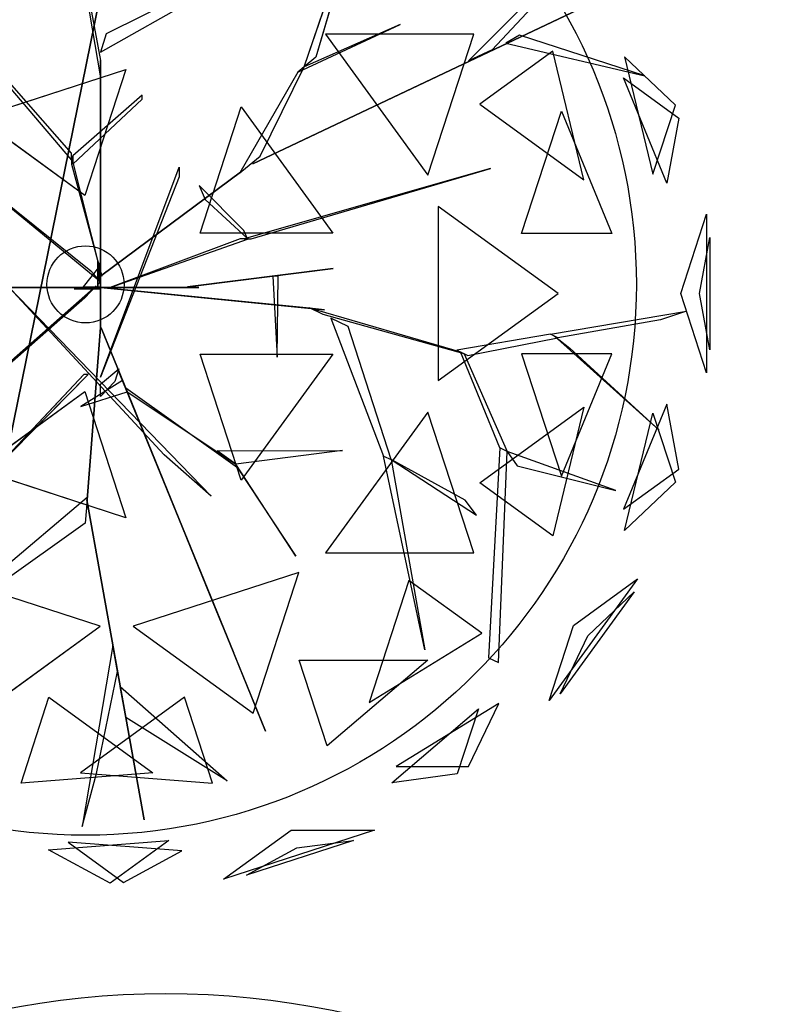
# Model space of a CAD drawing. Extents: x 22936 to 50368, y -4877 to 31080.
# Tile 591 of 601: x 47810 to 47981, y 6544 to 6767. Entities that reach past the tile are written whole.
import ezdxf

# ---------------------------------------------------------------- set-up
doc = ezdxf.new("R2010")
doc.units = 0
doc.layers.get('0').update_dxf_attribs({"linetype": 'CONTINUOUS'})
for name, color, linetype in [('00_TRACE_ARBRE', 3, 'CONTINUOUS'), ('00_TRACE_RDC', 241, 'CONTINUOUS'), ('08_AMENAGEMENTS_EXTERIEURS', 253, 'CONTINUOUS'), ('09_VEGETATION', 134, 'CONTINUOUS')]:
    doc.layers.add(name, color=color, linetype=linetype)

# ---------------------------------------------------------------- blocks, each defined once
blk = doc.blocks.new('TREE_GEOMETRIC_ROUND')
at = {"color": 7}
for p, q in [((659.8, 629.4, 4074.4), (845.8, 1171, 4367.3)), ((845.8, 1171, 4367.3), (695.2, 658.9, 4126.7)), ((-664.3, 1074, 5052.5), (-43.9, 347.3, 3886.1)), ((-43.9, 368.2, 3797.1), (-664.3, 1074, 5042)), ((-35.6, 1083.8, 3300.2), (43.9, 648.6, 2772)), ((43.9, 602.6, 2829.5), (-35.6, 1071.2, 3326.4)), ((1157, 647.6, 3462.4), (1550.3, 1040.4, 3357.8)), ((43.9, 673.7, 2892.3), (432.8, 894.1, 4074.4)), ((440.3, 918.1, 4074.4), (61.4, 729.6, 2965.5)), ((1444.2, 912, 3431), (1228.9, 681.4, 3488.5)), ((504.8, 335.9, 3415.3), (1641.7, 875.3, 3593.2)), ((1641.7, 875.3, 3593.2), (504.8, 335.9, 3357.8)), ((640.5, 613.4, 4105.7), (950.7, 757.4, 4806.6)), ((950.7, 757.4, 4806.6), (659.8, 629.4, 4074.4)), ((61.4, 729.6, 2965.5), (43.9, 673.7, 2892.3)), ((725, 728.2, 5468.4), (1034.7, 302, 5468.4)), ((1173.2, 728.2, 5178.3), (725, 728.2, 5468.4)), ((1034.7, 302, 5468.4), (1173.2, 728.2, 5178.3)), ((1311.7, 725.2, 3561.8), (1270.6, 701, 3546.1)), ((1691.2, 602.7, 4205.1), (1311.7, 725.2, 3561.8)), ((1270.6, 701, 3546.1), (1691.2, 602.7, 4205.1)), ((695.2, 658.9, 4126.7), (659.8, 629.4, 4074.4)), ((1228.9, 681.4, 3488.5), (1157, 647.6, 3462.4)), ((1412.1, 676.5, 2902.3), (1191.4, 516.2, 2577.8)), ((1506.2, 287.5, 2829.7), (1412.1, 676.5, 2902.3)), ((1629.5, 660.3, 3265.8), (1715.4, 304.8, 3199.5)), ((1783.3, 513.7, 3565.9), (1629.5, 660.3, 3265.8)), ((43.9, 648.6, 2772), (43.9, 602.6, 2829.5)), ((43.9, 8.4, 1966.5), (43.9, 648.6, 2772)), ((526.6, 359.6, 3415.3), (659.8, 629.4, 4074.4)), ((659.8, 629.4, 4074.4), (640.5, 613.4, 4105.7)), ((-327.8, 475.9, 5644.3), (120.7, 621.6, 5644.3)), ((120.7, 621.6, 5644.3), (-3.3, 240.2, 5736.5)), ((43.9, 602.6, 2829.5), (43.9, -41.8, 1966.5)), ((640.5, 613.4, 4105.7), (465.5, 308.8, 3415.3)), ((1757.6, 277.7, 4599.3), (1626.4, 595.9, 4661.7)), ((1626.4, 595.9, 4661.7), (1793.7, 474.4, 4337.8)), ((169.5, 544, 4498), (-39.8, 359.9, 3797.1)), ((169.5, 531.4, 4498), (169.5, 544, 4498)), ((-39.8, 334.8, 3870.4), (169.5, 531.4, 4498)), ((345.4, 126.8, 5736.5), (469.4, 508.3, 5644.3)), ((469.4, 508.3, 5644.3), (746.6, 126.8, 5644.3)), ((1191.4, 516.2, 2577.8), (1506.2, 287.5, 2829.7)), ((1715.4, 304.8, 3199.5), (1783.3, 513.7, 3565.9)), ((1318.2, 125.8, 5283), (1438.5, 495.8, 5031.1)), ((1438.5, 495.8, 5031.1), (1591.1, 125.8, 4958.5)), ((-3.3, 240.2, 5736.5), (-327.8, 475.9, 5644.3)), ((1793.7, 474.4, 4337.8), (1757.6, 277.7, 4599.3)), ((-43.9, 347.3, 3886.1), (-43.9, 368.2, 3797.1)), ((-43.9, 359.9, 3797.1), (-43.9, 334.8, 3870.4)), ((48.1, -4.2, 2364), (-43.9, 359.9, 3797.1)), ((-39.8, 359.9, 3797.1), (-39.8, 334.8, 3870.4)), ((471.9, 314.1, 3415.3), (526.6, 359.6, 3415.3)), ((-43.9, 334.8, 3870.4), (48.1, -4.2, 2510.4)), ((504.8, 335.9, 3357.8), (504.8, 335.9, 3415.3)), ((43.9, -309.6, 4440.5), (282.4, 326.4, 5654)), ((43.9, -4.2, 2510.4), (471.9, 314.1, 3357.8)), ((471.9, 314.1, 3415.3), (43.9, -4.2, 2583.7)), ((282.4, 326.4, 5654), (282.4, 297.1, 5491.8)), ((465.5, 308.8, 3415.3), (471.9, 314.1, 3415.3)), ((471.9, 314.1, 3357.8), (471.9, 314.1, 3415.3)), ((1223.9, 322.2, 5052.5), (479.1, 108.8, 3886.1)), ((500, 108.8, 3797.1), (1223.9, 322.2, 5042)), ((1223.9, 322.2, 5042), (1223.9, 322.2, 5052.5)), ((-330.3, 289.4, 3300.2), (15, 12.8, 2772)), ((45.1, -22, 2829.5), (-322, 279.9, 3326.4)), ((282.4, 297.1, 5491.8), (43.9, -309.6, 4513.7)), ((342.6, 270.2, 4498), (360.8, 227.9, 4498)), ((477.9, 134.4, 3870.4), (342.6, 270.2, 4498)), ((360.8, 227.9, 4498), (487.8, 111.3, 3797.1)), ((1065.6, 207, 2392.4), (1065.6, -319.9, 2392.4)), ((1428.2, -56.5, 2682.5), (1065.6, 207, 2392.4)), ((1799.7, -56.5, 3316.1), (1877.6, 183.4, 3736.8)), ((1877.6, 183.4, 3736.8), (1877.6, -296.4, 3736.8)), ((746.6, 126.8, 5644.3), (345.4, 126.8, 5736.5)), ((487.8, 111.3, 3797.1), (477.9, 134.4, 3870.4)), ((1591.1, 125.8, 4958.5), (1318.2, 125.8, 5283)), ((73.2, -37.7, 2364), (491.7, 108.8, 3797.1)), ((466.6, 108.8, 3870.4), (73.2, -37.7, 2510.4)), ((491.7, 108.8, 3797.1), (466.6, 108.8, 3870.4)), ((479.1, 108.8, 3886.1), (500, 108.8, 3797.1)), ((1856.8, -56.5, 4415.9), (1888, 113.5, 4189.8)), ((1888, 113.5, 4189.8), (1888, -226.5, 4189.8)), ((35.6, -29.3), (35.6, 41.8)), ((35.6, 41.8), (35.6, 20.9, 1893.2)), ((35.6, 41.8), (42, 27.1, 2791.2)), ((42, 27.1, 2791.2), (-8.3, -35.6, 2791.2)), ((15, 12.8, 2772), (45.1, -22, 2829.5)), ((35.6, 20.9, 1893.2), (35.6, -29.3, 1893.2)), ((35.6, -37.7, 1966.5), (35.6, 20.9, 1893.2)), ((35.6, 20.9, 1893.2), (35.6, -16.7, 2437.2)), ((42, 27.1, 2791.2), (42, -23.1, 2791.2)), ((43.9, -4.2, 2510.4), (43.9, 16.7, 2039.7)), ((43.9, 16.7, 2039.7), (43.9, -41.8, 1966.5)), ((43.9, -41.8, 1966.5), (43.9, 8.4, 1966.5)), ((747.6, 19.4, 5507.5), (307.6, -36.3, 4586.9)), ((340.8, -32.1, 4498), (747.6, 19.4, 5507.5)), ((35.6, -16.7, 2437.2), (35.6, -37.7, 1966.5)), ((42, -23.1, 2791.2), (35.6, -29.3)), ((35.6, -29.3, 1893.2), (35.6, -29.3)), ((43.9, -62.8, 2437.2), (43.9, -4.2, 2510.4)), ((43.9, -4.2, 2510.4), (43.9, -159, 3007.3)), ((43.9, -4.2, 2583.7), (43.9, -4.2, 2510.4)), ((48.1, -4.2, 2510.4), (48.1, -4.2, 2364)), ((581.4, -3.9, 5214.6), (565.4, -3.9, 5099.5)), ((565.4, -3.9, 5099.5), (578, -248.8, 5549.4)), ((578, -248.8, 5549.4), (581.4, -3.9, 5214.6)), ((-81.6, -37.7, 2934.1), (-604.6, -37.7, 3357.8)), ((-604.6, -37.7, 3415.3), (-81.6, -37.7, 3007.3)), ((-140.2, -37.7, 3064.9), (-232.2, -37.7, 3839)), ((-232.2, -37.7, 4440.5), (378.7, -669.5, 5654)), ((236.4, -544, 5491.8), (-232.2, -37.7, 4513.7)), ((-225.6, -258.5, 2358.4), (31.1, -33, 1966.5)), ((-207.1, -37.7, 3886.1), (-81.6, -37.7, 3007.3)), ((-81.6, -37.7, 3007.3), (-140.2, -37.7, 3064.9)), ((-81.6, -37.7, 3007.3), (-81.6, -37.7, 2934.1)), ((73.2, -37.7, 2510.4), (-81.6, -37.7, 3007.3)), ((-81.6, -37.7, 2934.1), (14.6, -37.7, 2437.2)), ((-35.6, -41.8), (-8.3, -35.6, 2791.2)), ((-35.6, -41.8), (-14.6, -41.8, 1893.2)), ((35.6, -41.8), (-35.6, -41.8)), ((-14.6, -41.8, 1893.2), (-35.6, -41.8, 2364)), ((-35.6, -41.8, 2364), (23, -41.8, 2437.2)), ((-14.6, -41.8, 1893.2), (35.6, -41.8, 1893.2)), ((43.9, -41.8, 1966.5), (-14.6, -41.8, 1893.2)), ((-8.3, -35.6, 2791.2), (42, -35.6, 2791.2)), ((31.1, -33, 1966.5), (-3.2, -69.7, 1966.5)), ((35.6, -37.7, 1966.5), (14.6, -37.7, 2437.2)), ((14.6, -37.7, 2437.2), (73.2, -37.7, 2510.4)), ((23, -41.8, 2437.2), (43.9, -41.8, 1966.5)), ((35.1, -36.7, 1966.5), (85, -41.7, 1966.5)), ((676.3, -100.8, 2829.5), (35.1, -36.7, 1966.5)), ((42, -35.6, 2791.2), (35.6, -41.8)), ((94.1, -37.7, 2039.7), (35.6, -37.7, 1966.5)), ((35.6, -41.8, 1893.2), (35.6, -41.8)), ((43.9, -41.8, 1966.5), (43.9, -62.8, 2437.2)), ((73.2, -37.7, 2510.4), (73.2, -37.7, 2364)), ((73.2, -37.7, 2510.4), (94.1, -37.7, 2039.7)), ((85, -41.7, 1966.5), (722.1, -105.4, 2772)), ((85.8, -37.7, 5481.4), (295, -37.7, 4498)), ((85.8, -37.7, 5669.7), (85.8, -37.7, 5481.4)), ((341, -37.7, 4498), (85.8, -37.7, 5669.7)), ((295, -37.7, 4498), (341, -37.7, 4498)), ((307.6, -36.3, 4586.9), (340.8, -32.1, 4498)), ((1065.6, -319.9, 2392.4), (1428.2, -56.5, 2682.5)), ((1877.6, -296.4, 3736.8), (1799.7, -56.5, 3316.1)), ((1888, -226.5, 4189.8), (1856.8, -56.5, 4415.9)), ((-3.2, -69.7, 1966.5), (-257, -292.1, 2300.8)), ((43.9, -159, 2934.1), (43.9, -62.8, 2437.2)), ((722.1, -105.4, 2772), (676.3, -100.8, 2829.5)), ((718.1, -119.5, 2772), (676.7, -99.4, 2829.5)), ((676.7, -99.4, 2829.5), (1132.9, -232.9, 3326.4)), ((1405.5, -179.3, 3242.7), (1816.5, -109.3, 3284.6)), ((1816.5, -109.3, 3284.6), (1738.2, -136.4, 3300.2)), ((1144.2, -238.3, 3300.2), (718.1, -119.5, 2772)), ((740.6, -130.5, 2892.3), (900.6, -547.9, 4074.4)), ((793.3, -156.1, 2965.5), (740.6, -130.5, 2892.3)), ((1738.2, -136.4, 3300.2), (1428.1, -190.3, 3300.2)), ((43.9, -159, 2934.1), (3.3, -680.5, 3357.8)), ((3.3, -680.5, 3415.3), (43.9, -159, 3007.3)), ((43.9, -159, 3007.3), (43.9, -159, 2934.1)), ((93.2, -276.5, 3886.1), (45.8, -160.3, 3007.3)), ((45.8, -160.3, 3007.3), (68, -214.5, 3064.9)), ((923.2, -558.9, 4074.4), (793.3, -156.1, 2965.5)), ((1405.5, -179.3, 3242.7), (1121.6, -227.4, 3242.7)), ((1155.5, -243.8, 3315.9), (1428.1, -190.3, 3300.2)), ((1428.1, -190.3, 3300.2), (1405.5, -179.3, 3242.7)), ((1734.4, -469.5, 3023), (1416.8, -184.8, 3253.2)), ((1416.8, -184.8, 3253.2), (1464, -221.7, 3253.2)), ((68, -214.5, 3064.9), (102.7, -299.8, 3839)), ((1121.6, -227.4, 3242.7), (1155.5, -243.8, 3315.9)), ((1252.1, -523.5, 3608.8), (1132.9, -232.9, 3326.4)), ((1132.9, -232.9, 3326.4), (1144.2, -238.3, 3300.2)), ((1464, -221.7, 3253.2), (1734.4, -469.5, 3023)), ((345.4, -239.8, 5736.5), (746.6, -239.8, 5644.3)), ((469.4, -621.3, 5644.3), (345.4, -239.8, 5736.5)), ((746.6, -239.8, 5644.3), (469.4, -621.3, 5644.3)), ((1144.2, -238.3, 3300.2), (1274.7, -534.5, 3577.5)), ((1591.1, -238.8, 4958.5), (1318.2, -238.8, 5283)), ((1318.2, -238.8, 5283), (1438.5, -608.8, 5031.1)), ((1438.5, -608.8, 5031.1), (1591.1, -238.8, 4958.5)), ((43.9, -330.6, 4456.2), (99.4, -284.5, 3886.1)), ((99.4, -284.5, 3886.1), (87.5, -322.2, 3959.3)), ((102.7, -299.8, 3839), (93.2, -276.5, 3886.1)), ((93.2, -276.5, 3886.1), (292.4, -764.7, 4383)), ((-6.3, -301.3, 5010.6), (-278.3, -590, 5523.2)), ((-278.3, -590, 5523.2), (6.3, -301.3, 4895.5)), ((110.6, -319.1, 4456.2), (-15.5, -397.7, 5612.1)), ((6.3, -301.3, 4895.5), (-6.3, -301.3, 5010.6)), ((43.9, -309.6, 4513.7), (43.9, -309.6, 4440.5)), ((87.5, -322.2, 3959.3), (43.9, -368.2, 4456.2)), ((297.1, -776.3, 4335.9), (102.7, -299.8, 3839)), ((120.1, -342.4, 4456.2), (110.6, -319.1, 4456.2)), ((-327.8, -588.9, 5644.3), (-3.3, -353.1, 5736.5)), ((-15.5, -397.7, 5612.1), (124.8, -354, 4456.2)), ((-3.3, -353.1, 5736.5), (120.7, -734.6, 5644.3)), ((43.9, -368.2, 4456.2), (43.9, -330.6, 4456.2)), ((120.1, -342.4, 4456.2), (124.8, -354, 4571.3)), ((124.8, -354, 4456.2), (120.1, -342.4, 4456.2)), ((458.2, -584.1, 4848.5), (120.1, -342.4, 4456.2)), ((124.8, -354, 4571.3), (453.5, -572.4, 4906)), ((1034.7, -415, 5468.4), (725, -841.2, 5468.4)), ((1173.2, -841.2, 5178.3), (1034.7, -415, 5468.4)), ((1191.4, -629.1, 2577.8), (1506.2, -400.4, 2829.7)), ((1506.2, -400.4, 2829.7), (1412.1, -789.5, 2902.3)), ((1757.6, -390.7, 4599.3), (1626.4, -708.9, 4661.7)), ((1793.7, -587.3, 4337.8), (1757.6, -390.7, 4599.3)), ((1629.5, -773.2, 3265.8), (1715.4, -417.8, 3199.5)), ((1715.4, -417.8, 3199.5), (1783.3, -626.7, 3565.9)), ((396.5, -532.4, 4848.5), (775.7, -531.4, 5361.1)), ((453.5, -572.4, 4895.5), (396.5, -532.4, 4848.5)), ((775.7, -531.4, 5361.1), (453.5, -572.4, 4895.5)), ((1252.1, -523.5, 3608.8), (1218, -1158.3, 4205.1)), ((1248.1, -1172.9, 4205.1), (1274.7, -534.5, 3577.5)), ((1274.7, -534.5, 3577.5), (1252.1, -523.5, 3608.8)), ((1274.7, -534.5, 3577.5), (1305.1, -577.2, 3650.7)), ((1603.5, -652.5, 3577.5), (1274.7, -534.5, 3577.5)), ((378.7, -669.5, 5654), (236.4, -544, 5491.8)), ((1024.9, -1134.2, 5230.3), (900.6, -547.9, 4074.4)), ((900.6, -547.9, 4074.4), (923.2, -558.9, 4074.4)), ((1147.2, -681.8, 4644.5), (923.2, -558.9, 4074.4)), ((923.2, -558.9, 4131.9), (1181.4, -726.4, 4822.3)), ((923.2, -558.9, 4074.4), (1024.9, -1134.2, 5230.3)), ((923.2, -558.9, 4074.4), (923.2, -558.9, 4131.9)), ((120.7, -734.6, 5644.3), (-327.8, -588.9, 5644.3)), ((634.8, -851, 5246), (453.5, -572.4, 4906)), ((453.5, -572.4, 4906), (458.2, -584.1, 4848.5)), ((458.2, -584.1, 4848.5), (634.8, -851, 5246)), ((1305.1, -577.2, 3650.7), (1603.5, -652.5, 3577.5)), ((1626.4, -708.9, 4661.7), (1793.7, -587.3, 4337.8)), ((1412.1, -789.5, 2902.3), (1191.4, -629.1, 2577.8)), ((1783.3, -626.7, 3565.9), (1629.5, -773.2, 3265.8)), ((-373.5, -991.1, 4105.7), (4, -672.1, 3415.3)), ((3.3, -680.5, 3415.3), (-2.2, -751.4, 3415.3)), ((176, -1648.4, 3593.2), (2.2, -680.5, 3357.8)), ((2.2, -680.5, 3357.8), (2.2, -680.5, 3415.3)), ((2.2, -680.5, 3415.3), (176, -1648.4, 3593.2)), ((4, -672.1, 3415.3), (3.3, -680.5, 3415.3)), ((3.3, -680.5, 3357.8), (3.3, -680.5, 3415.3)), ((1181.4, -726.4, 4822.3), (1147.2, -681.8, 4644.5)), ((-2.2, -751.4, 3415.3), (-375.4, -1016.1, 4074.4)), ((292.4, -764.7, 4383), (297.1, -776.3, 4335.9)), ((376.1, -970, 4937.4), (292.4, -764.7, 4383)), ((297.1, -776.3, 4325.4), (543.6, -1380.7, 4586.9)), ((314.5, -818.9, 4398.6), (297.1, -776.3, 4325.4)), ((297.1, -776.3, 4335.9), (412.5, -1059.2, 5099.5)), ((447.2, -1144.4, 4555.6), (314.5, -818.9, 4398.6)), ((725, -841.2, 5468.4), (1173.2, -841.2, 5178.3)), ((43.2, -1062.8, 5468.4), (-458, -899.9, 5468.4)), ((644.2, -899.9, 2392.4), (143.1, -1062.8, 2392.4)), ((505.7, -1326.2, 2682.5), (644.2, -899.9, 2392.4)), ((1668.5, -919.9, 4186.4), (1401.1, -1288, 4186.4)), ((1475, -1060.5, 4561.2), (1668.5, -919.9, 4186.4)), ((977.1, -924.1, 2577.8), (856.9, -1294.1, 2829.7)), ((1197.9, -1084.4, 2902.3), (977.1, -924.1, 2577.8)), ((412.5, -1059.2, 5099.5), (376.1, -970, 4937.4)), ((1659.1, -958.6, 3733.7), (1435, -1267, 3733.7)), ((1518.7, -1092.3, 3459.9), (1659.1, -958.6, 3733.7)), ((-319.5, -1326.2, 5178.3), (43.2, -1062.8, 5468.4)), ((143.1, -1062.8, 2392.4), (505.7, -1326.2, 2682.5)), ((1401.1, -1288, 4186.4), (1475, -1060.5, 4561.2)), ((856.9, -1294.1, 2829.7), (1197.9, -1084.4, 2902.3)), ((1435, -1267, 3733.7), (1518.7, -1092.3, 3459.9)), ((81.3, -1121.2, 3462.4), (-11.6, -1669.3, 3357.8)), ((95.4, -1199.5, 3488.5), (81.3, -1121.2, 3462.4)), ((543.6, -1380.7, 4586.9), (447.2, -1144.4, 4555.6)), ((1218, -1158.3, 4205.1), (1248.1, -1172.9, 4205.1)), ((729.4, -1424.8, 4958.5), (645, -1165.3, 5283)), ((645, -1165.3, 5283), (1034.1, -1165.3, 5031.1)), ((1034.1, -1165.3, 5031.1), (729.4, -1424.8, 4958.5)), ((31.8, -1508.5, 3431), (95.4, -1199.5, 3488.5)), ((120.5, -1339.5, 3561.8), (103.5, -1244.8, 3546.1)), ((103.5, -1244.8, 3546.1), (427, -1531.1, 4205.1)), ((-196.4, -1537.5, 2902.3), (-112.1, -1278, 2577.8)), ((-112.1, -1278, 2577.8), (202.6, -1506.7, 2829.7)), ((298.3, -1278, 5283), (-16.4, -1506.7, 5031.1)), ((382.6, -1537.5, 4958.5), (298.3, -1278, 5283)), ((1249.6, -1296.3, 3265.8), (938.1, -1487.8, 3199.5)), ((1157.7, -1487.8, 3565.9), (1249.6, -1296.3, 3265.8)), ((427, -1531.1, 4205.1), (120.5, -1339.5, 3561.8)), ((925.3, -1536.3, 4599.3), (1187.4, -1313.1, 4661.7)), ((1187.4, -1313.1, 4661.7), (1123.5, -1509.8, 4337.8)), ((938.1, -1487.8, 3199.5), (1157.7, -1487.8, 3565.9)), ((202.6, -1506.7, 2829.7), (-196.4, -1537.5, 2902.3)), ((-16.4, -1506.7, 5031.1), (382.6, -1537.5, 4958.5)), ((-11.6, -1669.3, 3357.8), (31.8, -1508.5, 3431)), ((1123.5, -1509.8, 4337.8), (925.3, -1536.3, 4599.3)), ((416.4, -1827.8, 3736.8), (620.5, -1679.6, 3316.1)), ((872.7, -1679.6, 3736.8), (416.4, -1827.8, 3736.8)), ((620.5, -1679.6, 3316.1), (872.7, -1679.6, 3736.8)), ((-113.8, -1739.2, 3265.8), (250.8, -1711.1, 3199.5)), ((289.6, -1742.8, 4599.3), (-53.5, -1716.3, 4661.7)), ((-53.5, -1716.3, 4661.7), (113.7, -1837.9, 4337.8)), ((250.8, -1711.1, 3199.5), (73.1, -1840.2, 3565.9)), ((809.5, -1711, 4189.8), (486, -1816, 4189.8)), ((638.1, -1733.9, 4415.9), (809.5, -1711, 4189.8)), ((73.1, -1840.2, 3565.9), (-113.8, -1739.2, 3265.8)), ((113.7, -1837.9, 4337.8), (289.6, -1742.8, 4599.3)), ((486, -1816, 4189.8), (638.1, -1733.9, 4415.9))]:
    blk.add_line(p, q, dxfattribs=at)
mesh = blk.add_polyface(dxfattribs=at)
corners = [(845.8, 1171, 4367.3), (695.2, 658.9, 4126.7), (659.8, 629.4, 4074.4)]
mesh.append_faces([[corners[k] for k in face] for face in [(0, 1, 2)]], dxfattribs={"color": 7})
mesh = blk.add_polyface(dxfattribs=at)
corners = [(1641.7, 875.3, 3593.2), (504.8, 335.9, 3357.8), (504.8, 335.9, 3415.3)]
mesh.append_faces([[corners[k] for k in face] for face in [(0, 1, 2)]], dxfattribs={"color": 7})
mesh = blk.add_polyface(dxfattribs=at)
corners = [(950.7, 757.4, 4806.6), (659.8, 629.4, 4074.4), (640.5, 613.4, 4105.7)]
mesh.append_faces([[corners[k] for k in face] for face in [(0, 1, 2)]], dxfattribs={"color": 7})
mesh = blk.add_polyface(dxfattribs=at)
corners = [(1173.2, 728.2, 5178.3), (725, 728.2, 5468.4), (1034.7, 302, 5468.4)]
mesh.append_faces([[corners[k] for k in face] for face in [(0, 1, 2)]], dxfattribs={"color": 7})
mesh = blk.add_polyface(dxfattribs=at)
corners = [(1691.2, 602.7, 4205.1), (1311.7, 725.2, 3561.8), (1270.6, 701, 3546.1)]
mesh.append_faces([[corners[k] for k in face] for face in [(0, 1, 2)]], dxfattribs={"color": 7})
mesh = blk.add_polyface(dxfattribs=at)
corners = [(1412.1, 676.5, 2902.3), (1191.4, 516.2, 2577.8), (1506.2, 287.5, 2829.7)]
mesh.append_faces([[corners[k] for k in face] for face in [(0, 1, 2)]], dxfattribs={"color": 7})
mesh = blk.add_polyface(dxfattribs=at)
corners = [(1629.5, 660.3, 3265.8), (1715.4, 304.8, 3199.5), (1783.3, 513.7, 3565.9)]
mesh.append_faces([[corners[k] for k in face] for face in [(0, 1, 2)]], dxfattribs={"color": 7})
mesh = blk.add_polyface(dxfattribs=at)
corners = [(43.9, 8.4, 1966.5), (43.9, 602.6, 2829.5), (43.9, -41.8, 1966.5), (43.9, 648.6, 2772)]
mesh.append_faces([[corners[k] for k in face] for face in [(0, 1, 2), (1, 0, 3)]], dxfattribs={"vtx0": -1, "color": 7})
mesh = blk.add_polyface(dxfattribs=at)
corners = [(120.7, 621.6, 5644.3), (-3.3, 240.2, 5736.5), (-327.8, 475.9, 5644.3)]
mesh.append_faces([[corners[k] for k in face] for face in [(0, 1, 2)]], dxfattribs={"color": 7})
mesh = blk.add_polyface(dxfattribs=at)
corners = [(1626.4, 595.9, 4661.7), (1793.7, 474.4, 4337.8), (1757.6, 277.7, 4599.3)]
mesh.append_faces([[corners[k] for k in face] for face in [(0, 1, 2)]], dxfattribs={"color": 7})
mesh = blk.add_polyface(dxfattribs=at)
corners = [(746.6, 126.8, 5644.3), (345.4, 126.8, 5736.5), (469.4, 508.3, 5644.3)]
mesh.append_faces([[corners[k] for k in face] for face in [(0, 1, 2)]], dxfattribs={"color": 7})
mesh = blk.add_polyface(dxfattribs=at)
corners = [(1438.5, 495.8, 5031.1), (1591.1, 125.8, 4958.5), (1318.2, 125.8, 5283)]
mesh.append_faces([[corners[k] for k in face] for face in [(0, 1, 2)]], dxfattribs={"color": 7})
mesh = blk.add_polyface(dxfattribs=at)
corners = [(471.9, 314.1, 3357.8), (43.9, -4.2, 2583.7), (43.9, -4.2, 2510.4), (471.9, 314.1, 3415.3)]
mesh.append_faces([[corners[k] for k in face] for face in [(0, 1, 2), (1, 0, 3)]], dxfattribs={"vtx0": -1, "color": 7})
mesh = blk.add_polyface(dxfattribs=at)
corners = [(1428.2, -56.5, 2682.5), (1065.6, 207, 2392.4), (1065.6, -319.9, 2392.4)]
mesh.append_faces([[corners[k] for k in face] for face in [(0, 1, 2)]], dxfattribs={"color": 7})
mesh = blk.add_polyface(dxfattribs=at)
corners = [(1877.6, 183.4, 3736.8), (1877.6, -296.4, 3736.8), (1799.7, -56.5, 3316.1)]
mesh.append_faces([[corners[k] for k in face] for face in [(0, 1, 2)]], dxfattribs={"color": 7})
mesh = blk.add_polyface(dxfattribs=at)
corners = [(1888, 113.5, 4189.8), (1888, -226.5, 4189.8), (1856.8, -56.5, 4415.9)]
mesh.append_faces([[corners[k] for k in face] for face in [(0, 1, 2)]], dxfattribs={"color": 7})
mesh = blk.add_polyface(dxfattribs=at)
corners = [(35.6, 41.8), (35.6, -29.3, 1893.2), (35.6, -29.3), (35.6, 20.9, 1893.2)]
mesh.append_faces([[corners[k] for k in face] for face in [(0, 1, 2), (1, 0, 3)]], dxfattribs={"vtx0": -1, "color": 7})
mesh = blk.add_polyface(dxfattribs=at)
corners = [(35.6, 41.8), (42, -23.1, 2791.2), (35.6, -29.3), (42, 27.1, 2791.2)]
mesh.append_faces([[corners[k] for k in face] for face in [(0, 1, 2), (1, 0, 3)]], dxfattribs={"vtx0": -1, "color": 7})
mesh = blk.add_polyface(dxfattribs=at)
corners = [(35.6, 20.9, 1893.2), (35.6, -16.7, 2437.2), (35.6, -37.7, 1966.5)]
mesh.append_faces([[corners[k] for k in face] for face in [(0, 1, 2)]], dxfattribs={"color": 7})
mesh = blk.add_polyface(dxfattribs=at)
corners = [(43.9, -4.2, 2510.4), (43.9, -41.8, 1966.5), (43.9, -62.8, 2437.2), (43.9, 16.7, 2039.7)]
mesh.append_faces([[corners[k] for k in face] for face in [(0, 1, 2), (1, 0, 3)]], dxfattribs={"vtx0": -1, "color": 7})
mesh = blk.add_polyface(dxfattribs=at)
corners = [(747.6, 19.4, 5507.5), (307.6, -36.3, 4586.9), (340.8, -32.1, 4498)]
mesh.append_faces([[corners[k] for k in face] for face in [(0, 1, 2)]], dxfattribs={"color": 7})
mesh = blk.add_polyface(dxfattribs=at)
corners = [(43.9, -62.8, 2437.2), (43.9, -159, 3007.3), (43.9, -159, 2934.1), (43.9, -4.2, 2510.4)]
mesh.append_faces([[corners[k] for k in face] for face in [(0, 1, 2), (1, 0, 3)]], dxfattribs={"vtx0": -1, "color": 7})
mesh = blk.add_polyface(dxfattribs=at)
corners = [(565.4, -3.9, 5099.5), (578, -248.8, 5549.4), (581.4, -3.9, 5214.6)]
mesh.append_faces([[corners[k] for k in face] for face in [(0, 1, 2)]], dxfattribs={"color": 7})
mesh = blk.add_polyface(dxfattribs=at)
corners = [(-604.6, -37.7, 3357.8), (-81.6, -37.7, 3007.3), (-81.6, -37.7, 2934.1), (-604.6, -37.7, 3415.3)]
mesh.append_faces([[corners[k] for k in face] for face in [(0, 1, 2), (1, 0, 3)]], dxfattribs={"vtx0": -1, "color": 7})
mesh = blk.add_polyface(dxfattribs=at)
corners = [(-140.2, -37.7, 3064.9), (-207.1, -37.7, 3886.1), (-81.6, -37.7, 3007.3), (-232.2, -37.7, 3839)]
mesh.append_faces([[corners[k] for k in face] for face in [(0, 1, 2), (1, 0, 3)]], dxfattribs={"vtx0": -1, "color": 7})
mesh = blk.add_polyface(dxfattribs=at)
corners = [(73.2, -37.7, 2510.4), (-81.6, -37.7, 2934.1), (14.6, -37.7, 2437.2), (-81.6, -37.7, 3007.3)]
mesh.append_faces([[corners[k] for k in face] for face in [(0, 1, 2), (1, 0, 3)]], dxfattribs={"vtx0": -1, "color": 7})
mesh = blk.add_polyface(dxfattribs=at)
corners = [(-35.6, -41.8, 2364), (43.9, -41.8, 1966.5), (-14.6, -41.8, 1893.2), (23, -41.8, 2437.2)]
mesh.append_faces([[corners[k] for k in face] for face in [(0, 1, 2), (1, 0, 3)]], dxfattribs={"vtx0": -1, "color": 7})
mesh = blk.add_polyface(dxfattribs=at)
corners = [(-14.6, -41.8, 1893.2), (35.6, -41.8), (-35.6, -41.8), (35.6, -41.8, 1893.2)]
mesh.append_faces([[corners[k] for k in face] for face in [(0, 1, 2), (1, 0, 3)]], dxfattribs={"vtx0": -1, "color": 7})
mesh = blk.add_polyface(dxfattribs=at)
corners = [(14.6, -37.7, 2437.2), (94.1, -37.7, 2039.7), (35.6, -37.7, 1966.5), (73.2, -37.7, 2510.4)]
mesh.append_faces([[corners[k] for k in face] for face in [(0, 1, 2), (1, 0, 3)]], dxfattribs={"vtx0": -1, "color": 7})
mesh = blk.add_polyface(dxfattribs=at)
corners = [(722.1, -105.4, 2772), (35.1, -36.7, 1966.5), (85, -41.7, 1966.5), (676.3, -100.8, 2829.5)]
mesh.append_faces([[corners[k] for k in face] for face in [(0, 1, 2), (1, 0, 3)]], dxfattribs={"vtx0": -1, "color": 7})
mesh = blk.add_polyface(dxfattribs=at)
corners = [(85.8, -37.7, 5669.7), (295, -37.7, 4498), (341, -37.7, 4498), (85.8, -37.7, 5481.4)]
mesh.append_faces([[corners[k] for k in face] for face in [(0, 1, 2), (1, 0, 3)]], dxfattribs={"vtx0": -1, "color": 7})
mesh = blk.add_polyface(dxfattribs=at)
corners = [(43.9, -159, 3007.3), (3.3, -680.5, 3357.8), (3.3, -680.5, 3415.3), (43.9, -159, 2934.1)]
mesh.append_faces([[corners[k] for k in face] for face in [(0, 1, 2), (1, 0, 3)]], dxfattribs={"vtx0": -1, "color": 7})
mesh = blk.add_polyface(dxfattribs=at)
corners = [(93.2, -276.5, 3886.1), (68, -214.5, 3064.9), (102.7, -299.8, 3839), (45.8, -160.3, 3007.3)]
mesh.append_faces([[corners[k] for k in face] for face in [(0, 1, 2), (1, 0, 3)]], dxfattribs={"vtx0": -1, "color": 7})
mesh = blk.add_polyface(dxfattribs=at)
corners = [(1464, -221.7, 3253.2), (1734.4, -469.5, 3023), (1416.8, -184.8, 3253.2)]
mesh.append_faces([[corners[k] for k in face] for face in [(0, 1, 2)]], dxfattribs={"color": 7})
mesh = blk.add_polyface(dxfattribs=at)
corners = [(746.6, -239.8, 5644.3), (469.4, -621.3, 5644.3), (345.4, -239.8, 5736.5)]
mesh.append_faces([[corners[k] for k in face] for face in [(0, 1, 2)]], dxfattribs={"color": 7})
mesh = blk.add_polyface(dxfattribs=at)
corners = [(1591.1, -238.8, 4958.5), (1318.2, -238.8, 5283), (1438.5, -608.8, 5031.1)]
mesh.append_faces([[corners[k] for k in face] for face in [(0, 1, 2)]], dxfattribs={"color": 7})
mesh = blk.add_polyface(dxfattribs=at)
corners = [(102.7, -299.8, 3839), (292.4, -764.7, 4383), (297.1, -776.3, 4335.9), (93.2, -276.5, 3886.1)]
mesh.append_faces([[corners[k] for k in face] for face in [(0, 1, 2), (1, 0, 3)]], dxfattribs={"vtx0": -1, "color": 7})
mesh = blk.add_polyface(dxfattribs=at)
corners = [(-6.3, -301.3, 5010.6), (-278.3, -590, 5523.2), (6.3, -301.3, 4895.5)]
mesh.append_faces([[corners[k] for k in face] for face in [(0, 1, 2)]], dxfattribs={"color": 7})
mesh = blk.add_polyface(dxfattribs=at)
corners = [(124.8, -354, 4456.2), (110.6, -319.1, 4456.2), (-15.5, -397.7, 5612.1), (120.1, -342.4, 4456.2)]
mesh.append_faces([[corners[k] for k in face] for face in [(0, 1, 2), (1, 0, 3)]], dxfattribs={"vtx0": -1, "color": 7})
mesh = blk.add_polyface(dxfattribs=at)
corners = [(120.7, -734.6, 5644.3), (-327.8, -588.9, 5644.3), (-3.3, -353.1, 5736.5)]
mesh.append_faces([[corners[k] for k in face] for face in [(0, 1, 2)]], dxfattribs={"color": 7})
mesh = blk.add_polyface(dxfattribs=at)
corners = [(1173.2, -841.2, 5178.3), (1034.7, -415, 5468.4), (725, -841.2, 5468.4)]
mesh.append_faces([[corners[k] for k in face] for face in [(0, 1, 2)]], dxfattribs={"color": 7})
mesh = blk.add_polyface(dxfattribs=at)
corners = [(1506.2, -400.4, 2829.7), (1412.1, -789.5, 2902.3), (1191.4, -629.1, 2577.8)]
mesh.append_faces([[corners[k] for k in face] for face in [(0, 1, 2)]], dxfattribs={"color": 7})
mesh = blk.add_polyface(dxfattribs=at)
corners = [(1757.6, -390.7, 4599.3), (1626.4, -708.9, 4661.7), (1793.7, -587.3, 4337.8)]
mesh.append_faces([[corners[k] for k in face] for face in [(0, 1, 2)]], dxfattribs={"color": 7})
mesh = blk.add_polyface(dxfattribs=at)
corners = [(1715.4, -417.8, 3199.5), (1783.3, -626.7, 3565.9), (1629.5, -773.2, 3265.8)]
mesh.append_faces([[corners[k] for k in face] for face in [(0, 1, 2)]], dxfattribs={"color": 7})
mesh = blk.add_polyface(dxfattribs=at)
corners = [(775.7, -531.4, 5361.1), (453.5, -572.4, 4895.5), (396.5, -532.4, 4848.5)]
mesh.append_faces([[corners[k] for k in face] for face in [(0, 1, 2)]], dxfattribs={"color": 7})
mesh = blk.add_polyface(dxfattribs=at)
corners = [(1305.1, -577.2, 3650.7), (1603.5, -652.5, 3577.5), (1274.7, -534.5, 3577.5)]
mesh.append_faces([[corners[k] for k in face] for face in [(0, 1, 2)]], dxfattribs={"color": 7})
mesh = blk.add_polyface(dxfattribs=at)
corners = [(1024.9, -1134.2, 5230.3), (900.6, -547.9, 4074.4), (923.2, -558.9, 4074.4)]
mesh.append_faces([[corners[k] for k in face] for face in [(0, 1, 2)]], dxfattribs={"color": 7})
mesh = blk.add_polyface(dxfattribs=at)
corners = [(453.5, -572.4, 4906), (458.2, -584.1, 4848.5), (634.8, -851, 5246)]
mesh.append_faces([[corners[k] for k in face] for face in [(0, 1, 2)]], dxfattribs={"color": 7})
mesh = blk.add_polyface(dxfattribs=at)
corners = [(2.2, -680.5, 3415.3), (176, -1648.4, 3593.2), (2.2, -680.5, 3357.8)]
mesh.append_faces([[corners[k] for k in face] for face in [(0, 1, 2)]], dxfattribs={"color": 7})
mesh = blk.add_polyface(dxfattribs=at)
corners = [(376.1, -970, 4937.4), (297.1, -776.3, 4335.9), (412.5, -1059.2, 5099.5), (292.4, -764.7, 4383)]
mesh.append_faces([[corners[k] for k in face] for face in [(0, 1, 2), (1, 0, 3)]], dxfattribs={"vtx0": -1, "color": 7})
mesh = blk.add_polyface(dxfattribs=at)
corners = [(447.2, -1144.4, 4555.6), (297.1, -776.3, 4325.4), (543.6, -1380.7, 4586.9), (314.5, -818.9, 4398.6)]
mesh.append_faces([[corners[k] for k in face] for face in [(0, 1, 2), (1, 0, 3)]], dxfattribs={"vtx0": -1, "color": 7})
mesh = blk.add_polyface(dxfattribs=at)
corners = [(43.2, -1062.8, 5468.4), (-458, -899.9, 5468.4), (-319.5, -1326.2, 5178.3)]
mesh.append_faces([[corners[k] for k in face] for face in [(0, 1, 2)]], dxfattribs={"color": 7})
mesh = blk.add_polyface(dxfattribs=at)
corners = [(644.2, -899.9, 2392.4), (143.1, -1062.8, 2392.4), (505.7, -1326.2, 2682.5)]
mesh.append_faces([[corners[k] for k in face] for face in [(0, 1, 2)]], dxfattribs={"color": 7})
mesh = blk.add_polyface(dxfattribs=at)
corners = [(1668.5, -919.9, 4186.4), (1401.1, -1288, 4186.4), (1475, -1060.5, 4561.2)]
mesh.append_faces([[corners[k] for k in face] for face in [(0, 1, 2)]], dxfattribs={"color": 7})
mesh = blk.add_polyface(dxfattribs=at)
corners = [(1197.9, -1084.4, 2902.3), (977.1, -924.1, 2577.8), (856.9, -1294.1, 2829.7)]
mesh.append_faces([[corners[k] for k in face] for face in [(0, 1, 2)]], dxfattribs={"color": 7})
mesh = blk.add_polyface(dxfattribs=at)
corners = [(1659.1, -958.6, 3733.7), (1435, -1267, 3733.7), (1518.7, -1092.3, 3459.9)]
mesh.append_faces([[corners[k] for k in face] for face in [(0, 1, 2)]], dxfattribs={"color": 7})
mesh = blk.add_polyface(dxfattribs=at)
corners = [(645, -1165.3, 5283), (1034.1, -1165.3, 5031.1), (729.4, -1424.8, 4958.5)]
mesh.append_faces([[corners[k] for k in face] for face in [(0, 1, 2)]], dxfattribs={"color": 7})
mesh = blk.add_polyface(dxfattribs=at)
corners = [(103.5, -1244.8, 3546.1), (427, -1531.1, 4205.1), (120.5, -1339.5, 3561.8)]
mesh.append_faces([[corners[k] for k in face] for face in [(0, 1, 2)]], dxfattribs={"color": 7})
mesh = blk.add_polyface(dxfattribs=at)
corners = [(-196.4, -1537.5, 2902.3), (-112.1, -1278, 2577.8), (202.6, -1506.7, 2829.7)]
mesh.append_faces([[corners[k] for k in face] for face in [(0, 1, 2)]], dxfattribs={"color": 7})
mesh = blk.add_polyface(dxfattribs=at)
corners = [(298.3, -1278, 5283), (-16.4, -1506.7, 5031.1), (382.6, -1537.5, 4958.5)]
mesh.append_faces([[corners[k] for k in face] for face in [(0, 1, 2)]], dxfattribs={"color": 7})
mesh = blk.add_polyface(dxfattribs=at)
corners = [(1157.7, -1487.8, 3565.9), (1249.6, -1296.3, 3265.8), (938.1, -1487.8, 3199.5)]
mesh.append_faces([[corners[k] for k in face] for face in [(0, 1, 2)]], dxfattribs={"color": 7})
mesh = blk.add_polyface(dxfattribs=at)
corners = [(1187.4, -1313.1, 4661.7), (1123.5, -1509.8, 4337.8), (925.3, -1536.3, 4599.3)]
mesh.append_faces([[corners[k] for k in face] for face in [(0, 1, 2)]], dxfattribs={"color": 7})
mesh = blk.add_polyface(dxfattribs=at)
corners = [(872.7, -1679.6, 3736.8), (416.4, -1827.8, 3736.8), (620.5, -1679.6, 3316.1)]
mesh.append_faces([[corners[k] for k in face] for face in [(0, 1, 2)]], dxfattribs={"color": 7})
mesh = blk.add_polyface(dxfattribs=at)
corners = [(73.1, -1840.2, 3565.9), (-113.8, -1739.2, 3265.8), (250.8, -1711.1, 3199.5)]
mesh.append_faces([[corners[k] for k in face] for face in [(0, 1, 2)]], dxfattribs={"color": 7})
mesh = blk.add_polyface(dxfattribs=at)
corners = [(-53.5, -1716.3, 4661.7), (113.7, -1837.9, 4337.8), (289.6, -1742.8, 4599.3)]
mesh.append_faces([[corners[k] for k in face] for face in [(0, 1, 2)]], dxfattribs={"color": 7})
mesh = blk.add_polyface(dxfattribs=at)
corners = [(638.1, -1733.9, 4415.9), (809.5, -1711, 4189.8), (486, -1816, 4189.8)]
mesh.append_faces([[corners[k] for k in face] for face in [(0, 1, 2)]], dxfattribs={"color": 7})
blk = doc.blocks.new('ARBRE_SIMPLE')
for radius in [250, 17.5]:
    blk.add_circle((0, 0), radius)
blk = doc.blocks.new('GROUPER_1')
at = {"layer": '00_TRACE_ARBRE', "rotation": 10.53798942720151}
for p, xscale, yscale, zscale in [((6210.82, 7318.12), 0.5, 0.5, 0.5), ((6229.02, 6969.71), 0.75, 0.75, 0.75)]:
    blk.add_blockref('ARBRE_SIMPLE', p, dxfattribs=dict(at, xscale=xscale, yscale=yscale, zscale=zscale))
blk = doc.blocks.new('GROUPER_2')
at = {"layer": '00_TRACE_RDC'}
blk.add_blockref('GROUPER_1', (12098.99, 4265.72), dxfattribs=at)
blk = doc.blocks.new('GROUPER_17')
at = {"layer": '08_AMENAGEMENTS_EXTERIEURS'}
mesh = blk.add_polyface(dxfattribs=at)
corners = [(16.45, 1860.4), (0, 1328), (0, 1844.55), (1795, 1328), (33.02, 1876.27), (49.71, 1892.12), (66.55, 1907.89), (83.55, 1923.55), (100.74, 1939.04), (118.11, 1954.33), (135.7, 1969.37), (153.53, 1984.11), (171.6, 1998.5), (189.93, 2012.5), (208.55, 2026.07), (227.46, 2039.16), (246.69, 2051.72), (266.25, 2063.72), (286.11, 2075.18), (306.26, 2086.08), (326.69, 2096.46), (347.37, 2106.3), (368.28, 2115.64), (389.4, 2124.46), (410.72, 2132.79), (432.21, 2140.64), (453.87, 2148), (475.66, 2154.9), (497.57, 2161.34), (519.59, 2167.33), (541.68, 2172.89), (563.84, 2178.01), (586.04, 2182.71), (608.27, 2187), (630.51, 2190.89), (652.73, 2194.39), (674.92, 2197.5), (697.06, 2200.25), (719.14, 2202.62), (741.15, 2204.62), (763.1, 2206.23), (785, 2207.43), (806.84, 2208.22), (828.63, 2208.57), (850.38, 2208.48), (872.08, 2207.93), (893.75, 2206.9), (915.39, 2205.39), (936.99, 2203.38), (958.57, 2200.86), (980.13, 2197.81), (1001.67, 2194.22), (1023.19, 2190.07), (1044.71, 2185.36), (1066.22, 2180.06), (1087.73, 2174.17), (1109.23, 2167.67), (1130.75, 2160.55), (1152.27, 2152.79), (1173.81, 2144.38), (1195.36, 2135.31), (1216.93, 2125.59), (1238.5, 2115.38), (1260.06, 2104.88), (1281.58, 2094.27), (1303.04, 2083.75), (1324.43, 2073.52), (1345.72, 2063.77), (1366.89, 2054.69), (1387.93, 2046.48), (1408.82, 2039.32), (1429.54, 2033.42), (1450.06, 2028.98), (1470.36, 2026.17), (1490.44, 2025.2), (1510.26, 2026.26), (1529.82, 2029.54), (1549.07, 2035.18), (1567.96, 2043.07), (1586.43, 2053.03), (1604.39, 2064.91), (1621.79, 2078.53), (1638.55, 2093.74), (1654.6, 2110.37), (1669.89, 2128.24), (1684.32, 2147.2), (1697.85, 2167.08), (1710.39, 2187.71), (1721.89, 2208.92), (1732.26, 2230.56), (1741.45, 2252.45), (1749.38, 2274.43), (1756.03, 2296.38), (1761.5, 2318.27), (1765.9, 2340.13), (1769.36, 2361.94), (1771.99, 2383.72), (1773.91, 2405.46), (1775.24, 2427.19), (1776.09, 2448.89), (1776.59, 2470.58), (1776.85, 2492.26), (1777, 2513.93), (2395.68, 2513.93), (1845, 75), (1845, 0), (1332.44, 6187.9), (953.84, 4324.79), (744.56, 6114.92), (1503.53, 4690.87), (1872.82, 4324.79), (2843.74, 4811.2), (2680.87, 4187.05), (193.79, -1456.02), (188.09, -1836.1), (174.84, -1645.82), (233.16, -2021.44), (244.41, -1272.11), (308.78, -2196.56), (325.25, -1099.34), (412.78, -2356.46), (434, -942.64), (3662.14, -2801.42), (567.57, -806.46), (722.14, -694.7), (893.31, -610.54), (1076.21, -556.38), (1155.38, -537.12), (1232.99, -512.33), (1308.66, -482.14), (1382.02, -446.69), (1452.7, -406.15), (1520.35, -360.74), (1584.63, -310.68), (1645.22, -256.21), (1701.82, -197.6), (1754.16, -135.16), (1801.96, -69.18), (1795, 75)]
mesh.append_faces([[corners[k] for k in face] for face in [(0, 1, 2), (106, 107, 108), (113, 114, 115)]], dxfattribs={"vtx0": -1})
mesh.append_faces([[corners[k] for k in face] for face in [(1, 0, 3), (104, 103, 105), (107, 109, 110), (110, 111, 112), (114, 113, 116), (116, 117, 118), (118, 119, 120), (120, 121, 122), (122, 112, 111)]], dxfattribs={"vtx0": -1, "vtx1": -1})
mesh.append_faces([[corners[k] for k in face] for face in [(3, 103, 104), (122, 105, 103)]], dxfattribs={"vtx0": -1, "vtx1": -1, "vtx2": -1})
mesh.append_faces([[corners[k] for k in face] for face in [(3, 0, 4), (3, 4, 5), (3, 5, 6), (3, 6, 7), (3, 7, 8), (3, 8, 9), (3, 9, 10), (3, 10, 11), (3, 11, 12), (3, 12, 13), (3, 13, 14), (3, 14, 15), (3, 15, 16), (3, 16, 17), (3, 17, 18), (3, 18, 19), (3, 19, 20), (3, 20, 21), (3, 21, 22), (3, 22, 23), (3, 23, 24), (3, 24, 25), (3, 25, 26), (3, 26, 27), (3, 27, 28), (3, 28, 29), (3, 29, 30), (3, 30, 31), (3, 31, 32), (3, 32, 33), (3, 33, 34), (3, 34, 35), (3, 35, 36), (3, 36, 37), (3, 37, 38), (3, 38, 39), (3, 39, 40), (3, 40, 41), (3, 41, 42), (3, 42, 43), (3, 43, 44), (3, 44, 45), (3, 45, 46), (3, 46, 47), (3, 47, 48), (3, 48, 49), (3, 49, 50), (3, 50, 51), (3, 51, 52), (3, 52, 53), (3, 53, 54), (3, 54, 55), (3, 55, 56), (3, 56, 57), (3, 57, 58), (3, 58, 59), (3, 59, 60), (3, 60, 61), (3, 61, 62), (3, 62, 63), (3, 63, 64), (3, 64, 65), (3, 65, 66), (3, 66, 67), (3, 67, 68), (3, 68, 69), (3, 69, 70), (3, 70, 71), (3, 71, 72), (3, 72, 73), (3, 73, 74), (3, 74, 75), (3, 75, 76), (3, 76, 77), (3, 77, 78), (3, 78, 79), (3, 79, 80), (3, 80, 81), (3, 81, 82), (3, 82, 83), (3, 83, 84), (3, 84, 85), (3, 85, 86), (3, 86, 87), (3, 87, 88), (3, 88, 89), (3, 89, 90), (3, 90, 91), (3, 91, 92), (3, 92, 93), (3, 93, 94), (3, 94, 95), (3, 95, 96), (3, 96, 97), (3, 97, 98), (3, 98, 99), (3, 99, 100), (3, 100, 101), (3, 101, 102), (3, 102, 103), (107, 106, 109), (110, 109, 111), (116, 113, 117), (118, 117, 119), (120, 119, 121), (122, 121, 123), (122, 123, 124), (122, 124, 125), (122, 125, 126), (122, 126, 127), (122, 127, 128), (122, 128, 129), (122, 129, 130), (122, 130, 131), (122, 131, 132), (122, 132, 133), (122, 133, 134), (122, 134, 135), (122, 135, 136), (122, 136, 137), (122, 137, 105), (122, 103, 112)]], dxfattribs={"vtx0": -1, "vtx2": -1})
mesh.append_faces([[corners[k] for k in face] for face in [(104, 138, 3)]], dxfattribs={"vtx2": -1})
blk = doc.blocks.new('GROUPER_122')
at = {"layer": '08_AMENAGEMENTS_EXTERIEURS'}
mesh = blk.add_polyface(dxfattribs=at)
corners = [(4865.77, 2632.41), (4440.58, 2433.55), (4420.06, 2562.46), (4529.79, 1059.49), (4741, 1059.49), (5029.79, 1059.49), (4894.7, 2450.68), (5779.35, 2591.51), (6882.55, 501.38), (5029.79, 501.38), (5988.63, 801.38), (6907.61, 801.38), (7602.54, 0), (6819.83, 133.42), (7715.66, 663.64), (3404.37, 2268.59), (164, 668.17), (0, 1757.09), (2762.33, 1059.49)]
mesh.append_faces([[corners[k] for k in face] for face in [(0, 1, 2), (5, 8, 9), (8, 12, 13), (12, 11, 14), (15, 16, 17)]], dxfattribs={"vtx0": -1})
mesh.append_faces([[corners[k] for k in face] for face in [(3, 0, 4), (4, 0, 5), (10, 5, 7), (16, 15, 18), (18, 15, 3)]], dxfattribs={"vtx0": -1, "vtx1": -1})
mesh.append_faces([[corners[k] for k in face] for face in [(1, 0, 3), (8, 5, 10), (12, 8, 11)]], dxfattribs={"vtx0": -1, "vtx1": -1, "vtx2": -1})
mesh.append_faces([[corners[k] for k in face] for face in [(5, 0, 6), (5, 6, 7), (8, 10, 11), (3, 15, 1)]], dxfattribs={"vtx0": -1, "vtx2": -1})

msp = doc.modelspace()

# ---------------------------------------------------------------- block references
at = {"layer": '00_TRACE_RDC'}
msp.add_blockref('GROUPER_2', (29515.15, -4876.93), dxfattribs=at)
at = {"layer": '08_AMENAGEMENTS_EXTERIEURS', "color": 54}
msp.add_blockref('GROUPER_17', (46706.19, 1619.93), dxfattribs=at)
at = {"layer": '08_AMENAGEMENTS_EXTERIEURS', "color": 9}
msp.add_blockref('GROUPER_122', (41671.41, 5143.34), dxfattribs=at)
at = {"layer": '09_VEGETATION', "xscale": 0.075, "yscale": 0.075, "zscale": 0.075}
msp.add_blockref('TREE_GEOMETRIC_ROUND', (47825.07, 6709.06), dxfattribs=at)

doc.saveas('drawing.dxf')
